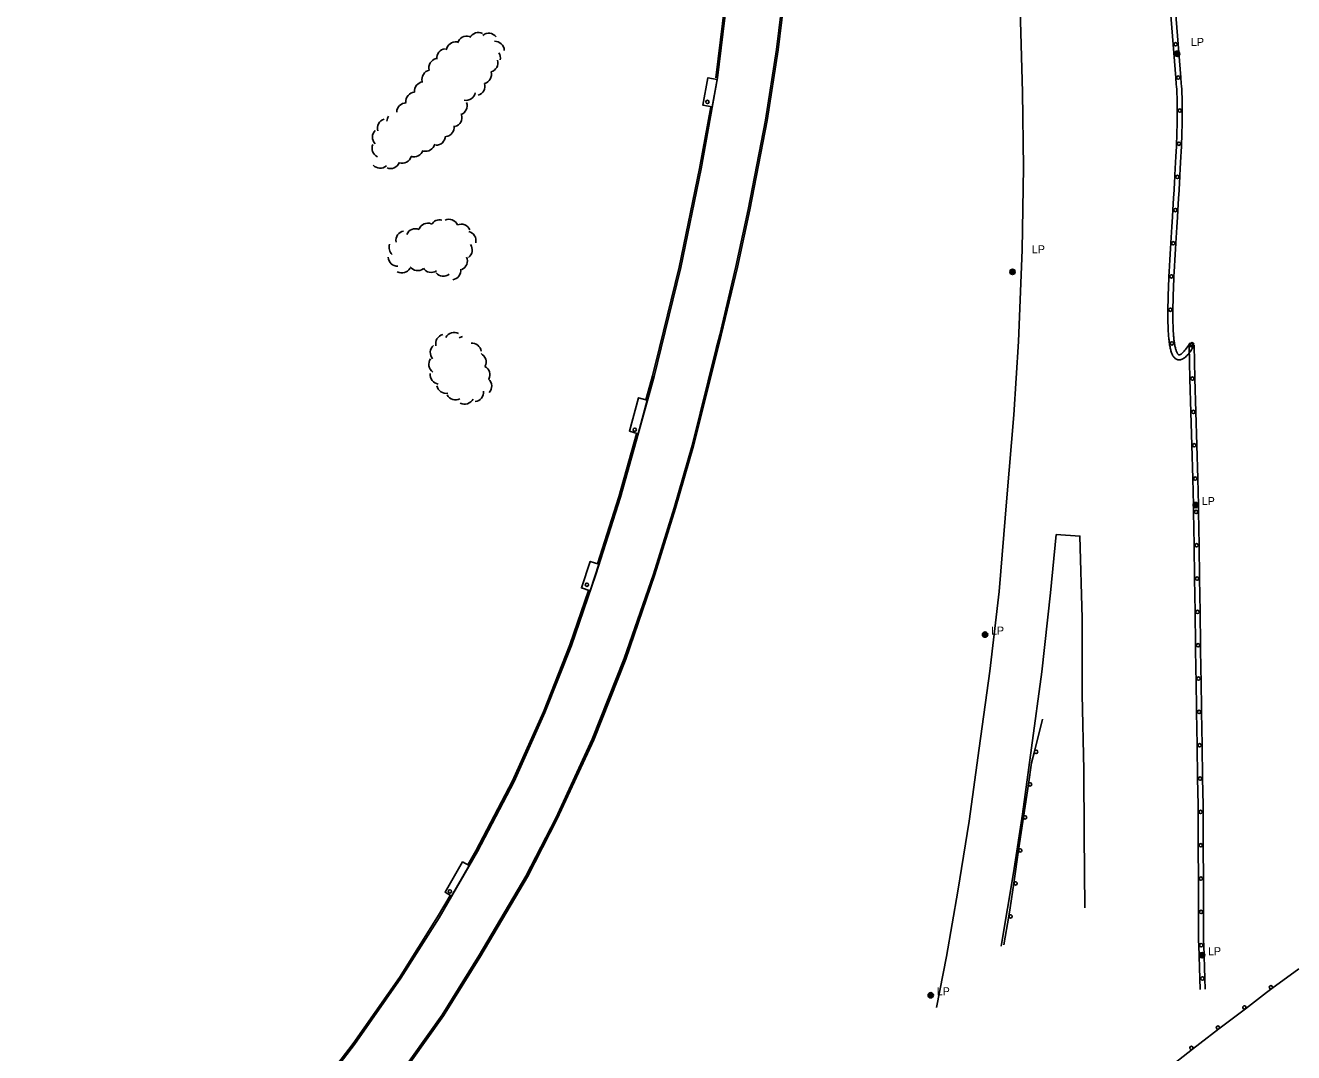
# Model space of a CAD drawing. Extents: x 2402803 to 2427059, y 6985292 to 6997652.
# Drawn here: x 2409959 to 2410720, y 6992050 to 6992666 of the extents above; entities that cross this region are included whole.
import ezdxf

# ---------------------------------------------------------------- set-up
doc = ezdxf.new("R2010")
doc.units = 0
for name, color, linetype in [('p_road - paved curb', 7, 'Continuous'), ('p_road bridge end', 7, 'Continuous'), ('p_road conc barrier', 7, 'Continuous'), ('p_road guard rails', 7, 'Continuous'), ('p_structure general', 7, 'Continuous'), ('p_utility manhole', 7, 'Continuous'), ('p_veg woods', 7, 'Continuous')]:
    doc.layers.add(name, color=color, linetype=linetype)

msp = doc.modelspace()

# ---------------------------------------------------------------- linework, layer by layer
at = {"layer": 'p_road - paved curb'}
for points in [[(2410554.92, 6992476.29), (2410557.15, 6992531.44), (2410557.93, 6992580.86), (2410557.25, 6992625.97), (2410555.85, 6992675.77), (2410552.94, 6992723.74), (2410548.25, 6992759.7), (2410543.36, 6992798.13), (2410538.68, 6992825.81)], [(2410425.88, 6992805.53), (2410423.32, 6992773.54), (2410419.11, 6992728.73), (2410414.12, 6992687.64), (2410409.87, 6992651.52), (2410403.1, 6992609.16), (2410392.73, 6992555.61), (2410385.35, 6992521.28), (2410375.7, 6992480.46), (2410373.63, 6992472.15)], [(2410426.88, 6992805.45), (2410424.32, 6992773.45), (2410420.1, 6992728.62), (2410415.11, 6992687.52), (2410410.86, 6992651.38), (2410404.08, 6992608.99), (2410393.71, 6992555.41), (2410386.33, 6992521.06), (2410376.67, 6992480.22), (2410374.6, 6992471.91)], [(2410340.55, 6992472.49), (2410352.32, 6992520.8), (2410364.63, 6992579.98), (2410374.45, 6992634.49), (2410379.75, 6992678.79), (2410378.22, 6992682.57), (2410375.23, 6992685.37), (2410371.57, 6992686.63)], [(2410373.46, 6992634.64), (2410378.73, 6992678.65), (2410377.38, 6992681.99), (2410374.7, 6992684.49), (2410371.24, 6992685.68)], [(2410339.58, 6992472.73), (2410351.34, 6992521.02), (2410363.65, 6992580.17), (2410370.3, 6992617.08)], [(2410554.92, 6992476.29), (2410552.19, 6992432.29), (2410547.93, 6992382.59), (2410543.21, 6992326.32), (2410537.65, 6992278.54), (2410531.35, 6992232.47), (2410525.34, 6992188.71), (2410518.56, 6992146.7), (2410511.69, 6992107.44), (2410505.67, 6992076.91)], [(2409959.33, 6991858.12), (2409989.49, 6991881.68), (2410015.81, 6991903.28), (2410050.31, 6991934.27), (2410078.06, 6991961.92), (2410107.23, 6991994.6), (2410133.68, 6992024.69), (2410156.66, 6992054.68), (2410184.53, 6992094.35), (2410207.42, 6992130.63), (2410230.44, 6992170.39), (2410252.41, 6992212.43), (2410270.9, 6992253.75), (2410286.84, 6992293.96), (2410301.43, 6992336.59), (2410316.22, 6992382.9), (2410327.02, 6992421.55), (2410336.35, 6992455.45), (2410340.55, 6992472.49)], [(2410373.63, 6992472.15), (2410359.12, 6992413.99), (2410348.31, 6992376.6), (2410335.92, 6992336.84), (2410318.41, 6992286.2), (2410299.32, 6992237.8), (2410277.36, 6992190.38), (2410259.49, 6992155.68), (2410231.56, 6992108.32), (2410209.21, 6992072.47), (2410181.09, 6992032.9), (2410153.93, 6991998.27), (2410118.61, 6991957.93), (2410090.15, 6991927.54), (2410051.21, 6991890.67), (2410015.73, 6991860.29), (2409982.85, 6991834.66), (2409968.77, 6991824.37)], [(2410374.6, 6992471.91), (2410360.09, 6992413.73), (2410349.27, 6992376.31), (2410336.87, 6992336.53), (2410319.35, 6992285.85), (2410300.24, 6992237.41), (2410278.26, 6992189.94), (2410260.37, 6992155.2), (2410232.42, 6992107.8), (2410210.04, 6992071.92), (2410181.89, 6992032.3), (2410154.7, 6991997.63), (2410119.35, 6991957.26), (2410090.86, 6991926.83), (2410051.88, 6991889.93), (2410016.36, 6991859.52), (2409983.45, 6991833.86), (2409969.36, 6991823.56)], [(2410331.44, 6992441.38), (2410335.38, 6992455.7), (2410339.58, 6992472.73)], [(2410302.43, 6992343.01), (2410315.26, 6992383.19), (2410325.82, 6992420.95)], [(2410544.44, 6992113.64), (2410544.68, 6992114.88), (2410551.98, 6992157.55), (2410557.2, 6992192.87), (2410562.77, 6992232.68), (2410568.94, 6992278.25), (2410574.09, 6992325.54), (2410577.54, 6992360.55), (2410591.76, 6992359.68), (2410593.06, 6992310.47), (2410593.17, 6992264.52), (2410594.17, 6992219.45), (2410594.22, 6992180.44), (2410594.65, 6992136.64)], [(2410224.71, 6992162.5), (2410229.56, 6992170.87), (2410251.51, 6992212.87), (2410269.98, 6992254.14), (2410285.9, 6992294.31), (2410297.06, 6992326.91)], [(2410108.73, 6991997.82), (2410132.91, 6992025.32), (2410155.85, 6992055.27), (2410183.7, 6992094.9), (2410206.56, 6992131.15), (2410214.03, 6992144.05)]]:
    msp.add_lwpolyline(points, dxfattribs=at)
at = {"layer": 'p_road bridge end'}
for points in [[(2410371.22, 6992617.15), (2410374.2, 6992633.65), (2410368.64, 6992634.65), (2410365.66, 6992618.15)], [(2410332.31, 6992441.15), (2410326.78, 6992421.08), (2410321.54, 6992422.52), (2410327.07, 6992442.59)], [(2410298, 6992326.85), (2410303.29, 6992342.73), (2410298.11, 6992344.46), (2410292.82, 6992328.58)], [(2410225.44, 6992161.96), (2410214.85, 6992143.68), (2410210.98, 6992145.92), (2410221.57, 6992164.2)]]:
    msp.add_lwpolyline(points, close=True, dxfattribs=at)
at = {"layer": 'p_road conc barrier'}
for p, q in [((2410647.63, 6992654.56), (2410646.02, 6992674.49)), ((2410650.62, 6992654.8), (2410649.01, 6992674.73)), ((2410649.24, 6992634.62), (2410647.63, 6992654.56)), ((2410652.23, 6992634.86), (2410650.62, 6992654.8)), ((2410657.17, 6992474.07), (2410657.72, 6992454.08)), ((2410660.17, 6992474.15), (2410660.72, 6992454.16)), ((2410657.72, 6992454.08), (2410658.27, 6992434.08)), ((2410660.72, 6992454.16), (2410661.27, 6992434.17)), ((2410658.27, 6992434.08), (2410658.81, 6992414.09)), ((2410661.27, 6992434.17), (2410661.81, 6992414.17)), ((2410658.81, 6992414.09), (2410659.36, 6992394.1)), ((2410661.81, 6992414.17), (2410662.36, 6992394.18)), ((2410659.86, 6992374.11), (2410660.16, 6992354.11)), ((2410662.86, 6992374.15), (2410663.16, 6992354.16)), ((2410660.16, 6992354.11), (2410660.46, 6992334.12)), ((2410663.16, 6992354.16), (2410663.46, 6992334.16)), ((2410660.46, 6992334.12), (2410660.75, 6992314.13)), ((2410663.46, 6992334.16), (2410663.75, 6992314.17)), ((2410660.75, 6992314.13), (2410661.05, 6992294.13)), ((2410663.75, 6992314.17), (2410664.05, 6992294.18)), ((2410661.35, 6992274.14), (2410661.68, 6992254.14)), ((2410664.35, 6992274.19), (2410664.68, 6992254.19)), ((2410661.68, 6992254.14), (2410662, 6992234.15)), ((2410664.68, 6992254.19), (2410665, 6992234.2)), ((2410662, 6992234.15), (2410662.33, 6992214.15)), ((2410665, 6992234.2), (2410665.33, 6992214.2)), ((2410662.6, 6992194.16), (2410662.71, 6992174.16)), ((2410665.6, 6992194.17), (2410665.71, 6992174.17)), ((2410662.79, 6992154.16), (2410662.87, 6992134.16)), ((2410665.79, 6992154.17), (2410665.87, 6992134.18)), ((2410663.03, 6992114.17), (2410663.69, 6992094.18)), ((2410666.03, 6992114.27), (2410666.69, 6992094.28)), ((2410663.69, 6992094.18), (2410663.91, 6992087.69)), ((2410666.69, 6992094.28), (2410666.91, 6992087.79))]:
    msp.add_line(p, q, dxfattribs=at)
for points in [[(2410649.66, 6992629.26), (2410649.54, 6992630.85), (2410649.24, 6992634.62)], [(2410650.08, 6992614.87), (2410650.08, 6992616.63), (2410650.06, 6992618.58), (2410650.03, 6992620.25), (2410650, 6992621.68), (2410649.97, 6992622.91), (2410649.89, 6992625.01), (2410649.82, 6992626.53), (2410649.76, 6992627.64), (2410649.66, 6992629.28)], [(2410652.65, 6992629.49), (2410652.54, 6992631.08), (2410652.23, 6992634.86)], [(2410653.08, 6992614.88), (2410653.08, 6992616.65), (2410653.06, 6992618.62), (2410653.03, 6992620.31), (2410653, 6992621.76), (2410652.97, 6992623), (2410652.89, 6992625.13), (2410652.82, 6992626.68), (2410652.76, 6992627.82), (2410652.66, 6992629.47)], [(2410649.64, 6992595.05), (2410649.68, 6992596.12), (2410649.77, 6992598.63), (2410649.85, 6992600.96), (2410649.91, 6992603.11), (2410649.96, 6992605.1), (2410650, 6992606.94), (2410650.03, 6992608.64), (2410650.05, 6992610.21), (2410650.07, 6992611.67), (2410650.08, 6992614.35), (2410650.08, 6992614.87)], [(2410652.64, 6992594.93), (2410652.68, 6992596), (2410652.77, 6992598.53), (2410652.85, 6992600.87), (2410652.91, 6992603.03), (2410652.96, 6992605.03), (2410653, 6992606.88), (2410653.03, 6992608.59), (2410653.05, 6992610.18), (2410653.07, 6992611.64), (2410653.08, 6992614.34), (2410653.08, 6992614.88)], [(2410648.67, 6992575.19), (2410648.72, 6992576.19), (2410648.94, 6992580.17), (2410649.14, 6992583.86), (2410649.3, 6992587.29), (2410649.45, 6992590.46), (2410649.58, 6992593.4), (2410649.64, 6992595.05)], [(2410651.66, 6992575.02), (2410651.72, 6992576.02), (2410651.94, 6992580.01), (2410652.13, 6992583.71), (2410652.3, 6992587.14), (2410652.45, 6992590.33), (2410652.57, 6992593.27), (2410652.64, 6992594.93)], [(2410647.46, 6992555.32), (2410647.9, 6992562.38), (2410648.2, 6992567.31), (2410648.48, 6992571.91), (2410648.67, 6992575.19)], [(2410650.45, 6992555.13), (2410650.9, 6992562.19), (2410651.2, 6992567.13), (2410651.47, 6992571.73), (2410651.66, 6992575.02)], [(2410646.21, 6992535.42), (2410646.22, 6992535.5), (2410646.42, 6992538.74), (2410646.81, 6992545.08), (2410647.19, 6992551.08), (2410647.46, 6992555.32)], [(2410649.21, 6992535.24), (2410649.21, 6992535.32), (2410649.41, 6992538.56), (2410649.81, 6992544.9), (2410650.19, 6992550.89), (2410650.45, 6992555.13)], [(2410645.12, 6992515.48), (2410645.25, 6992518.22), (2410645.44, 6992521.8), (2410645.63, 6992525.33), (2410645.82, 6992528.79), (2410646.02, 6992532.18), (2410646.21, 6992535.42)], [(2410648.12, 6992515.34), (2410648.25, 6992518.08), (2410648.43, 6992521.64), (2410648.62, 6992525.16), (2410648.82, 6992528.61), (2410649.01, 6992532), (2410649.21, 6992535.24)], [(2410644.5, 6992495.42), (2410644.51, 6992496.35), (2410644.53, 6992498.16), (2410644.57, 6992499.99), (2410644.61, 6992501.81), (2410644.66, 6992503.65), (2410644.72, 6992505.48), (2410644.78, 6992507.31), (2410644.85, 6992509.14), (2410644.92, 6992510.97), (2410645, 6992512.79), (2410645.08, 6992514.6), (2410645.12, 6992515.48)], [(2410647.5, 6992495.4), (2410647.51, 6992496.31), (2410647.53, 6992498.11), (2410647.57, 6992499.92), (2410647.61, 6992501.74), (2410647.66, 6992503.56), (2410647.72, 6992505.38), (2410647.78, 6992507.21), (2410647.85, 6992509.03), (2410647.92, 6992510.84), (2410648, 6992512.66), (2410648.08, 6992514.46), (2410648.12, 6992515.34)], [(2410645.45, 6992474.98), (2410645.44, 6992475.04), (2410645.34, 6992475.73), (2410645.25, 6992476.43), (2410645.17, 6992477.14), (2410645.09, 6992477.87), (2410645.02, 6992478.61), (2410644.95, 6992479.36), (2410644.83, 6992480.91), (2410644.73, 6992482.5), (2410644.65, 6992484.14), (2410644.59, 6992485.8), (2410644.54, 6992487.5), (2410644.51, 6992489.23), (2410644.49, 6992490.98), (2410644.49, 6992492.76), (2410644.49, 6992494.55), (2410644.5, 6992495.42)], [(2410648.42, 6992475.45), (2410648.41, 6992475.49), (2410648.32, 6992476.14), (2410648.23, 6992476.8), (2410648.15, 6992477.48), (2410648.07, 6992478.18), (2410648, 6992478.89), (2410647.94, 6992479.61), (2410647.82, 6992481.12), (2410647.73, 6992482.67), (2410647.65, 6992484.27), (2410647.59, 6992485.9), (2410647.54, 6992487.57), (2410647.51, 6992489.28), (2410647.49, 6992491), (2410647.49, 6992492.76), (2410647.49, 6992494.53), (2410647.5, 6992495.4)], [(2410660.29, 6992473.89), (2410660.12, 6992473.62), (2410659.95, 6992473.34), (2410659.33, 6992472.39), (2410658.73, 6992471.5), (2410658.15, 6992470.68), (2410657.59, 6992469.92), (2410657.05, 6992469.24), (2410656.51, 6992468.61), (2410656, 6992468.04), (2410655.49, 6992467.53), (2410654.99, 6992467.07), (2410654.5, 6992466.67), (2410654.01, 6992466.32), (2410653.52, 6992466.02), (2410653.03, 6992465.77), (2410652.53, 6992465.58), (2410652.02, 6992465.45), (2410651.51, 6992465.37), (2410651, 6992465.37), (2410650.49, 6992465.44), (2410650.01, 6992465.58), (2410649.55, 6992465.78), (2410649.14, 6992466.03), (2410648.76, 6992466.33), (2410648.41, 6992466.66), (2410648.1, 6992467.02), (2410647.81, 6992467.41), (2410647.55, 6992467.82), (2410647.31, 6992468.25), (2410647.09, 6992468.71), (2410646.89, 6992469.18), (2410646.7, 6992469.68), (2410646.52, 6992470.2), (2410646.35, 6992470.74), (2410646.19, 6992471.3), (2410646.05, 6992471.88), (2410645.91, 6992472.48), (2410645.78, 6992473.09), (2410645.66, 6992473.73), (2410645.55, 6992474.38), (2410645.45, 6992474.98)], [(2410657.75, 6992475.49), (2410657.58, 6992475.22), (2410657.42, 6992474.95), (2410656.83, 6992474.04), (2410656.26, 6992473.2), (2410655.73, 6992472.44), (2410655.21, 6992471.75), (2410654.72, 6992471.14), (2410654.26, 6992470.59), (2410653.82, 6992470.11), (2410653.41, 6992469.69), (2410653.03, 6992469.34), (2410652.67, 6992469.05), (2410652.35, 6992468.82), (2410652.06, 6992468.65), (2410651.81, 6992468.52), (2410651.6, 6992468.44), (2410651.43, 6992468.39), (2410651.3, 6992468.37), (2410651.19, 6992468.37), (2410651.11, 6992468.38), (2410651.03, 6992468.41), (2410650.94, 6992468.45), (2410650.84, 6992468.51), (2410650.72, 6992468.6), (2410650.59, 6992468.72), (2410650.45, 6992468.89), (2410650.29, 6992469.1), (2410650.14, 6992469.35), (2410649.98, 6992469.63), (2410649.82, 6992469.96), (2410649.67, 6992470.32), (2410649.52, 6992470.71), (2410649.37, 6992471.13), (2410649.23, 6992471.59), (2410649.09, 6992472.07), (2410648.96, 6992472.58), (2410648.84, 6992473.12), (2410648.72, 6992473.68), (2410648.61, 6992474.26), (2410648.51, 6992474.87), (2410648.42, 6992475.45)], [(2410659.36, 6992394.1), (2410659.8, 6992378.13), (2410659.86, 6992374.11)], [(2410662.36, 6992394.18), (2410662.8, 6992378.19), (2410662.86, 6992374.15)], [(2410661.05, 6992294.13), (2410661.29, 6992278.11), (2410661.35, 6992274.14)], [(2410664.05, 6992294.18), (2410664.29, 6992278.15), (2410664.35, 6992274.19)], [(2410662.33, 6992214.15), (2410662.58, 6992198.42), (2410662.6, 6992194.16)], [(2410665.33, 6992214.2), (2410665.58, 6992198.46), (2410665.6, 6992194.17)], [(2410662.71, 6992174.16), (2410662.72, 6992172.35), (2410662.79, 6992154.16)], [(2410665.71, 6992174.17), (2410665.72, 6992172.37), (2410665.79, 6992154.17)], [(2410662.87, 6992134.16), (2410662.94, 6992116.81), (2410663.03, 6992114.17)], [(2410665.87, 6992134.18), (2410665.94, 6992116.87), (2410666.03, 6992114.27)]]:
    msp.add_lwpolyline(points, dxfattribs=at)
for centre in [(2410649.12, 6992654.68), (2410650.73, 6992634.74), (2410651.58, 6992614.88), (2410651.14, 6992594.99), (2410650.16, 6992575.1), (2410648.96, 6992555.22), (2410647.71, 6992535.33), (2410646.62, 6992515.41), (2410646, 6992495.41), (2410646.93, 6992475.21), (2410658.67, 6992474.11), (2410659.02, 6992474.69), (2410659.22, 6992454.12), (2410659.77, 6992434.12), (2410660.31, 6992414.13), (2410660.86, 6992394.14), (2410661.36, 6992374.13), (2410661.66, 6992354.14), (2410661.96, 6992334.14), (2410662.25, 6992314.15), (2410662.55, 6992294.15), (2410662.85, 6992274.16), (2410663.18, 6992254.17), (2410663.5, 6992234.17), (2410663.83, 6992214.18), (2410664.1, 6992194.16), (2410664.21, 6992174.16), (2410664.29, 6992154.17), (2410664.37, 6992134.17), (2410664.53, 6992114.22), (2410665.19, 6992094.23)]:
    msp.add_circle(centre, 1, dxfattribs=at)
at = {"layer": 'p_road guard rails'}
for p, q in [((2410569.23, 6992249.86), (2410564.43, 6992230.45)), ((2410560.81, 6992210.81), (2410557.84, 6992191.03)), ((2410554.97, 6992171.24), (2410552.12, 6992151.45)), ((2410549.13, 6992131.68), (2410546.15, 6992114.45)), ((2410706.87, 6992088.21), (2410722.98, 6992100.05)), ((2410675.09, 6992063.94), (2410690.95, 6992076.11)), ((2410643.44, 6992039.51), (2410659.24, 6992051.76))]:
    msp.add_line(p, q, dxfattribs=at)
for points in [[(2410564.43, 6992230.45), (2410562.73, 6992223.55), (2410560.81, 6992210.81)], [(2410557.84, 6992191.03), (2410557.46, 6992188.51), (2410554.97, 6992171.24)], [(2410552.12, 6992151.45), (2410549.98, 6992136.62), (2410549.13, 6992131.68)], [(2410690.95, 6992076.11), (2410703.64, 6992085.83), (2410706.87, 6992088.21)], [(2410659.24, 6992051.76), (2410663.73, 6992055.24), (2410675.09, 6992063.94)]]:
    msp.add_lwpolyline(points, dxfattribs=at)
for centre in [(2410565.41, 6992230.21), (2410561.8, 6992210.66), (2410558.83, 6992190.88), (2410555.96, 6992171.1), (2410553.11, 6992151.31), (2410550.11, 6992131.51), (2410706.28, 6992089.01), (2410690.35, 6992076.9), (2410674.48, 6992064.74), (2410658.62, 6992052.55)]:
    msp.add_circle(centre, 1, dxfattribs=at)
at = {"layer": 'p_structure general'}
for centre in [(2410368.35, 6992620.09), (2410324.77, 6992423.41), (2410296.09, 6992330.42), (2410213.96, 6992146.43)]:
    msp.add_circle(centre, 1, dxfattribs=at)
at = {"layer": 'p_utility manhole'}
for centre, radius in [((2410649.97, 6992649.02), 1.6), ((2410649.97, 6992649.02), 1.3), ((2410649.97, 6992649.02), 1), ((2410649.97, 6992649.02), 0.539), ((2410649.97, 6992649.02), 0.192), ((2410551.32, 6992518.17), 1.6), ((2410551.32, 6992518.17), 1.3), ((2410551.32, 6992518.17), 1), ((2410551.32, 6992518.17), 0.539), ((2410551.32, 6992518.17), 0.192), ((2410661.21, 6992378.27), 1.6), ((2410661.21, 6992378.27), 1.3), ((2410661.21, 6992378.27), 1), ((2410661.21, 6992378.27), 0.539), ((2410661.21, 6992378.27), 0.192), ((2410534.84, 6992300.56), 1.6), ((2410534.84, 6992300.56), 1.3), ((2410534.84, 6992300.56), 1), ((2410534.84, 6992300.56), 0.539), ((2410534.84, 6992300.56), 0.192), ((2410664.96, 6992108.22), 1.6), ((2410664.96, 6992108.22), 1.3), ((2410664.96, 6992108.22), 1), ((2410664.96, 6992108.22), 0.539), ((2410664.96, 6992108.22), 0.192), ((2410502.29, 6992084.17), 1.6), ((2410502.29, 6992084.17), 1.3), ((2410502.29, 6992084.17), 1), ((2410502.29, 6992084.17), 0.539), ((2410502.29, 6992084.17), 0.192)]:
    msp.add_circle(centre, radius, dxfattribs=at)
at = {"layer": 'p_veg woods'}
for centre, start, end in [((2410223.94, 6992653.9), 72.70915, 162.70915), ((2410230.94, 6992656.1), 62.89607, 152.89607), ((2410237.32, 6992655.66), 39.3218, 129.3218), ((2410211.66, 6992646.4), 96.05012, 186.05012), ((2410217.35, 6992650.49), 81.23201, 171.23201), ((2410240.9, 6992650.85), 1.9454, 91.9454), ((2410206.94, 6992640.59), 103.65251, 193.65251), ((2410237.02, 6992643.56), 286.20087, 16.20087), ((2410238.56, 6992646.44), 348.73058, 34.36749), ((2410202.83, 6992633.72), 103.62332, 193.62332), ((2410233.16, 6992636.55), 286.20087, 16.20087), ((2410198.25, 6992626.48), 95.51667, 185.51667), ((2410229.31, 6992629.54), 286.20087, 16.20087), ((2410193.06, 6992620.25), 93.94782, 183.94782), ((2410223.58, 6992626.67), 259.04896, 349.04896), ((2410187.67, 6992613.88), 89.15135, 179.15135), ((2410218.59, 6992617.82), 289.66853, 19.66853), ((2410176.09, 6992604.32), 106.33116, 196.33116), ((2410181.79, 6992608.28), 144.58984, 177.49294), ((2410210.79, 6992604.88), 278.3487, 8.3487), ((2410215.42, 6992610.67), 287.30209, 17.30209), ((2410173.1, 6992598.94), 134.34819, 224.34819), ((2410205.55, 6992599.74), 268.80446, 358.80446), ((2410172.89, 6992592.3), 155.30248, 245.30248), ((2410192.43, 6992592.83), 251.35539, 341.35539), ((2410199.32, 6992596.12), 256.82499, 346.82499), ((2410178.29, 6992585.77), 248.76124, 338.76124), ((2410185.23, 6992589.03), 253.48958, 343.48958), ((2410172.1, 6992585.99), 221.9335, 311.9335), ((2410200.67, 6992541.74), 68.72202, 158.72202), ((2410207.84, 6992543.73), 76.99209, 150.59116), ((2410213.28, 6992544.05), 23.51634, 113.51634), ((2410220.72, 6992541.12), 23.51634, 113.51634), ((2410187.2, 6992537.12), 100.84279, 190.84279), ((2410193.24, 6992538.42), 66.73753, 156.73753), ((2410223.9, 6992536.95), 346.09447, 76.09447), ((2410183.06, 6992532.83), 160.86737, 229.21875), ((2410221.68, 6992531.24), 306.82859, 36.82859), ((2410182.58, 6992527.17), 181.98604, 271.98604), ((2410218.77, 6992524.73), 293.48345, 23.48345), ((2410185.09, 6992523.12), 241.07324, 331.07324), ((2410194.6, 6992524.56), 216.01588, 306.01588), ((2410202.77, 6992523.46), 212.66296, 302.66296), ((2410210.06, 6992521.17), 218.35263, 308.35263), ((2410214.8, 6992519.03), 278.15674, 8.15674), ((2410211.03, 6992475.08), 104.26324, 194.26324), ((2410216.52, 6992476.16), 62.55465, 152.55465), ((2410222.53, 6992473.79), 101.15969, 123.52899), ((2410207.81, 6992469.67), 130.03573, 220.03573), ((2410227.13, 6992469.7), 9.01204, 95.25173), ((2410229.97, 6992464.12), 332.135, 62.135), ((2410206.94, 6992462.7), 145.00119, 235.00119), ((2410232.32, 6992456.47), 332.135, 62.135), ((2410207.69, 6992456.47), 172.75554, 262.75554), ((2410233.34, 6992449.58), 318.03204, 48.03204), ((2410211.64, 6992450.91), 191.14716, 281.14716), ((2410228.46, 6992445.95), 276.45897, 6.45897), ((2410217.34, 6992446.97), 207.25402, 297.25402), ((2410222.79, 6992444.47), 242.21167, 332.21167)]:
    msp.add_arc(centre, 5.65, start, end, dxfattribs=at)

# ---------------------------------------------------------------- texts
at = {"layer": 'p_utility manhole'}
for p in [(2410654.75, 6992653.69), (2410559.34, 6992529.31), (2410661.21, 6992378.27), (2410534.84, 6992300.56), (2410664.96, 6992108.22), (2410502.29, 6992084.17)]:
    msp.add_text('  LP', height=4.8, dxfattribs=at).set_placement(p)

doc.saveas('drawing.dxf')
